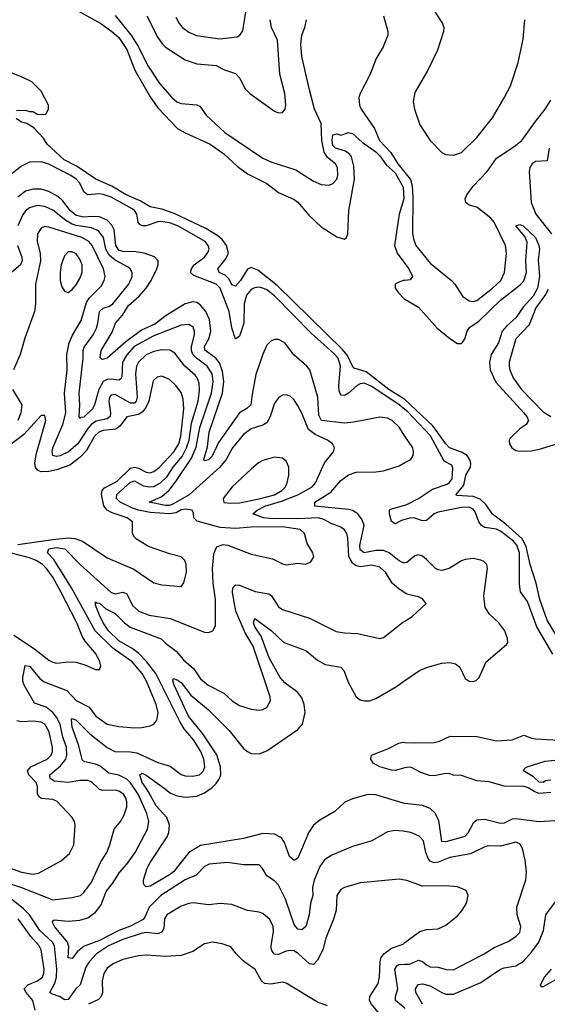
# Model space of a CAD drawing. Header units: inches. Extents: x 1694797 to 1849917, y 907313 to 1017959.
# Tile 339 of 656: x 1718020 to 1720731, y 988890 to 993950. Entities that reach past the tile are written whole.
import ezdxf

# ---------------------------------------------------------------- set-up
doc = ezdxf.new("R2010")
doc.units = ezdxf.units.IN
doc.header["$MEASUREMENT"] = 0
for name, color, linetype in [('B7918', 7, 'Continuous'), ('B7919', 7, 'Continuous'), ('B7928', 7, 'Continuous'), ('B7929', 7, 'Continuous')]:
    doc.layers.add(name, color=color, linetype=linetype)

msp = doc.modelspace()

# ---------------------------------------------------------------- linework, layer by layer
at = {"layer": 'B7918', "color": 5}
for points, elevation in [([(1717930, 989605.4), (1718030, 989569.2), (1718090, 989558.6), (1718116.4, 989563.6), (1718232.7, 989627.3), (1718275.8, 989664.2), (1718297.6, 989710), (1718305.7, 989810), (1718302, 989830), (1718289.8, 989849.8), (1718212.2, 989932.2), (1718190, 989942.7), (1718130, 989948.4), (1718117.8, 989957.8), (1718112.4, 989970), (1718112, 990000)], 780), ([(1717968.6, 989511.4), (1718030, 989491.1), (1718190, 989427.7), (1718290, 989438.1), (1718333.5, 989450), (1718350, 989463.9), (1718390, 989518.5), (1718438, 989622), (1718467.2, 989670), (1718483.5, 989710), (1718505.3, 989790), (1718538.8, 989830), (1718557.1, 989862.9), (1718570, 989904.9), (1718571.4, 989930), (1718566, 989950), (1718552.9, 989970), (1718530, 989985), (1718510, 989990.9), (1718450, 989989.3), (1718430, 989993.1), (1718423, 990000)], 760), ([(1720000, 989778.3), (1719990, 989780.4), (1719950, 989783.5), (1719910, 989776), (1719830.2, 989729.8), (1719730, 989701.5), (1719623.6, 989656.4), (1719586.8, 989633.2), (1719561.9, 989598.1), (1719532.7, 989527.3), (1719525, 989490), (1719526.2, 989450), (1719514.8, 989410), (1719508.2, 989350), (1719490.6, 989289.4), (1719470, 989273.1), (1719450, 989276.4), (1719430, 989300.5), (1719385.6, 989430), (1719350, 989502.3), (1719330, 989525.3), (1719290.6, 989550.6), (1719267.7, 989587.7), (1719250, 989606), (1719170, 989606), (1719090, 989619), (1718993.4, 989610), (1718970, 989598), (1718926.9, 989553.1), (1718870, 989530.4), (1718745.2, 989450), (1718685.1, 989390), (1718662.7, 989337.3), (1718653.9, 989326.1), (1718590, 989290.9), (1718530, 989269), (1718430, 989218.5), (1718351.1, 989188.9), (1718317.8, 989162.2), (1718290, 989125.6), (1718270, 989129.5), (1718273.2, 989186.8), (1718266.6, 989210), (1718199.8, 989290), (1718188.1, 989310), (1718190, 989318.8), (1718196.6, 989323.4), (1718270, 989317), (1718330, 989322.8), (1718370, 989333.9), (1718410, 989363), (1718438.3, 989401.7), (1718464.5, 989470), (1718497.3, 989510), (1718532.3, 989567.7), (1718571.5, 989610), (1718613.6, 989670), (1718677.2, 989790), (1718683.8, 989830), (1718673.4, 989870), (1718629.1, 989970), (1718608.7, 990000)], 740), ([(1720000, 989922.8), (1719990, 989924), (1719850, 989966.3), (1719810, 989968), (1719730, 989945.2), (1719690.8, 989929.2), (1719638.9, 989881.1), (1719563.2, 989836.8), (1719530, 989811), (1719505.7, 989774.3), (1719450, 989640.7), (1719430.2, 989629.8), (1719406.3, 989650), (1719381.4, 989721.4), (1719365.2, 989745.2), (1719330, 989763.9), (1719270, 989767), (1719170, 989741.5), (1718950, 989705.4), (1718890, 989669.3), (1718810.1, 989570), (1718790, 989554.9), (1718690, 989497.2), (1718670, 989494), (1718660.7, 989500.7), (1718655.6, 989510), (1718657.2, 989530), (1718675.4, 989590), (1718690, 989618.6), (1718778.4, 989750), (1718787.1, 989772.9), (1718789.4, 989810), (1718776.7, 989850), (1718721.9, 989910), (1718682, 989982), (1718669.8, 990000)], 720), ([(1718762.7, 990000), (1718795.9, 989975.9), (1718830, 989961.6), (1718870, 989955.2), (1718930, 989960.1), (1718970, 989976.3), (1719004.1, 990000)], 720), ([(1720000, 989527.4), (1719970, 989532.8), (1719770, 989514.2), (1719690, 989490.8), (1719670, 989479.2), (1719650.2, 989450), (1719645.7, 989374.3), (1719633.2, 989326.8), (1719593.1, 989230), (1719578.4, 989170), (1719550, 989116.8), (1719530, 989094.5), (1719510, 989098.8), (1719453, 989150), (1719430, 989164.3), (1719410, 989167), (1719390, 989163.2), (1719350, 989145.2), (1719327.6, 989147.6), (1719314.5, 989170), (1719311.6, 989190), (1719324, 989264), (1719322.6, 989290), (1719305.1, 989325.1), (1719270, 989356.1), (1719250, 989363.5), (1719190, 989372.5), (1719110, 989403.5), (1719050, 989408.6), (1718990, 989400.4), (1718911.6, 989411.6), (1718890, 989408.8), (1718850, 989394), (1718776.1, 989350), (1718765.1, 989330), (1718760.9, 989279.1), (1718750, 989261.5), (1718730, 989252.5), (1718670, 989258.8), (1718650, 989256), (1718550, 989222.8), (1718476.2, 989190), (1718414.6, 989150), (1718378.2, 989110), (1718359.8, 989080.2), (1718331.5, 988990), (1718308.3, 988970), (1718270, 988914.4), (1718250, 988912.2), (1718228.4, 988928.4), (1718183, 988943), (1718174.5, 988950), (1718200.7, 988999.3), (1718210.2, 989030), (1718211.2, 989071.2), (1718198.6, 989190), (1718188.3, 989210), (1718123.4, 989270), (1718070.5, 989350.5), (1718040.6, 989380.6), (1717977.9, 989430)], 760), ([(1718100.2, 988860.2), (1718088, 988910), (1718052.7, 988950), (1718043.6, 988970), (1718062.5, 988990), (1718112.2, 989010), (1718137.1, 989030), (1718144.5, 989050), (1718145.5, 989070), (1718130.7, 989170), (1718120.1, 989190), (1718078.2, 989238.2), (1718013, 989330)], 780), ([(1719601.7, 988881.7), (1719550, 988900.5), (1719390, 988999.2), (1719370, 989004.2), (1719310, 988992.7), (1719277.5, 988997.5), (1719262.9, 989010), (1719230, 989069.7), (1719170, 989111.1), (1719132.1, 989150), (1719105.5, 989185.5), (1719060.9, 989200.9), (1719011.3, 989208.7), (1718970, 989200.4), (1718910, 989161.3), (1718850, 989140.5), (1718770, 989135.3), (1718670, 989141.8), (1718630, 989139.9), (1718550, 989120.6), (1718501.2, 989098.8), (1718470, 989076.2), (1718452.2, 989047.8), (1718443.5, 989010), (1718446.5, 988950), (1718438.8, 988930), (1718424.6, 988915.4), (1718374, 988890)], 780), ([(1720000, 988563.4), (1719996.1, 988570), (1719930, 988651.2), (1719903.8, 988670), (1719836.9, 988696.9), (1719819.4, 988710), (1719819, 988730), (1719872.5, 988790), (1719879.8, 988810), (1719878.2, 988830), (1719828.5, 988890), (1719818.4, 988910), (1719818.6, 988930), (1719862.3, 988997.7), (1719868.6, 989031.4), (1719872, 989110), (1719877.6, 989130), (1719891, 989150), (1719930, 989178.6), (1719990, 989199.7), (1720000, 989207.2)], 760), ([(1720000, 988867.8), (1719998.9, 988870), (1719951.2, 988910), (1719951.4, 988930), (1719963.9, 988970), (1719948.4, 989070), (1719960.3, 989090), (1719970, 989095), (1720000, 989096.1)], 740)]:
    msp.add_lwpolyline(points, dxfattribs=dict(at, elevation=elevation))
at = {"layer": 'B7919', "color": 5}
for points, elevation in [([(1718310, 994001.4), (1718436.5, 993930), (1718494.2, 993890), (1718530, 993857.8), (1718570, 993796.9), (1718612.3, 993690), (1718690, 993553.1), (1718730, 993497.1), (1718831.1, 993391.1), (1718870, 993368.9), (1718998.7, 993310), (1719070, 993260.2), (1719137.1, 993197.1), (1719190, 993157.3), (1719290, 993107.4), (1719350, 993062.4), (1719430, 993026.7), (1719450, 993012), (1719505.6, 992945.6), (1719570, 992885.2), (1719650, 992833.7), (1719690, 992821.6), (1719699.5, 992830), (1719706.3, 992850), (1719710.8, 992970), (1719739.9, 993130), (1719736.8, 993196.8), (1719724.7, 993244.7), (1719716.6, 993256.6), (1719694.2, 993274.2), (1719642.3, 993290), (1719630, 993303.1), (1719626.1, 993330), (1719630, 993358.8), (1719650, 993362.8), (1719670, 993356), (1719710, 993370.8), (1719730, 993364.4), (1719779.8, 993319.8), (1719850, 993270.1), (1719870.5, 993250), (1719903.5, 993203.5), (1719950, 993162.3), (1719990.3, 993090), (1719994.4, 993030), (1719970.7, 992950), (1719946.5, 992790), (1719960.5, 992750), (1720000, 992696.7)], 660), ([(1718822.6, 993962.6), (1718839.2, 993930), (1718857.3, 993910), (1718890, 993886.2), (1718929, 993869), (1719048.2, 993851.8), (1719137.4, 993862.6), (1719152, 993870), (1719166.8, 993893.2), (1719185.9, 994010)], 740), ([(1718510.8, 993970.8), (1718592, 993872), (1718630.8, 993810), (1718677.1, 993717.1), (1718740.9, 993620.9), (1718801.9, 993550), (1718828.3, 993528.3), (1718850, 993518.8), (1718930, 993511.9), (1718945.5, 993505.5), (1718978.9, 993458.9), (1719073.8, 993370), (1719270, 993239), (1719310, 993219.8), (1719438.4, 993178.4), (1719530, 993121), (1719570, 993102.8), (1719610, 993099.8), (1719630, 993108), (1719649.5, 993130.5), (1719655.2, 993150), (1719653.6, 993190), (1719643.7, 993210), (1719601.2, 993241.2), (1719584.2, 993270), (1719573.2, 993330), (1719570, 993416), (1719535.8, 993490), (1719509.6, 993590), (1719470, 993760.9), (1719464.7, 993824.7), (1719469.3, 993870.7), (1719484.9, 993910), (1719494.4, 993950)], 680), ([(1718672.9, 993970), (1718730, 993859.3), (1718750, 993828.7), (1718770, 993808.2), (1718870, 993743.9), (1718930, 993723.5), (1719030, 993714.3), (1719073, 993693), (1719130, 993673), (1719151.3, 993650), (1719176.9, 993596.9), (1719202.3, 993570), (1719330, 993479.6), (1719350, 993471.7), (1719370, 993472.2), (1719385.1, 993490), (1719388.6, 993510), (1719383.2, 993570), (1719357.6, 993670), (1719344.5, 993844.5), (1719313.8, 993910), (1719308, 993950)], 720), ([(1719889.6, 993970.4), (1719911.2, 993890), (1719912.5, 993870), (1719887.4, 993810), (1719851.4, 993750), (1719821.8, 993670), (1719768.9, 993571.1), (1719763.4, 993550), (1719765.7, 993510), (1719775, 993490), (1719843.4, 993390), (1719869.7, 993330), (1719928, 993268), (1719963.3, 993210), (1720000, 993163.9)], 680), ([(1718003.6, 993483.6), (1718050, 993484.7), (1718070, 993478), (1718090, 993478), (1718110, 993464.7), (1718150, 993462), (1718155.3, 993464.7), (1718168, 993490), (1718168.7, 993510), (1718130, 993582.7), (1718082.7, 993630), (1718030, 993656.9), (1717977, 993677)], 660), ([(1720000, 991997.6), (1719998.7, 991998.7), (1719916.4, 992050), (1719799.9, 992139.9), (1719739.7, 992159.7), (1719730, 992168.7), (1719704.5, 992224.5), (1719676.5, 992256.5), (1719343.6, 992583.6), (1719243.1, 992663.1), (1719210, 992676.7), (1719191.3, 992668.7), (1719154.8, 992610), (1719130, 992581.1), (1719110, 992588), (1719097.3, 992617.3), (1719076.4, 992636.4), (1719045.3, 992650), (1719038.4, 992670), (1719079.7, 992720.3), (1719092.9, 992750), (1719083.6, 992790), (1719060.3, 992820.3), (1719039.2, 992839.2), (1718977.3, 992877.3), (1718814.3, 992954.3), (1718750, 992976.8), (1718690, 992987.9), (1718638.8, 993018.8), (1718568.1, 993050), (1718494.2, 993094.2), (1718411.1, 993130), (1718316.1, 993196.1), (1718249, 993230), (1718161.2, 993310), (1718142, 993342), (1718093.6, 993393.6), (1718056.5, 993416.5), (1718030, 993424), (1718002, 993442)], 660), ([(1720000, 991947.2), (1719970.9, 991970.9), (1719830, 992064.9), (1719790, 992082.2), (1719770, 992079.5), (1719753.5, 992070), (1719710, 992031.2), (1719690, 992019.4), (1719670, 992019.8), (1719662.1, 992042.1), (1719659.8, 992070), (1719668.4, 992170), (1719656.2, 992210), (1719634.9, 992234.9), (1719518.3, 992338.3), (1719330, 992530.8), (1719290, 992561.3), (1719270, 992570.2), (1719250, 992574.6), (1719227.3, 992572.7), (1719210, 992564.1), (1719185.3, 992534.7), (1719174, 992490), (1719171.3, 992390), (1719150, 992323), (1719130, 992307.6), (1719110, 992366), (1719096.5, 992450), (1719050.3, 992570.3), (1719030.3, 992590.3), (1718915.9, 992635.9), (1718897.8, 992650), (1718902.3, 992670), (1718917.2, 992690), (1718969.2, 992730), (1718987.2, 992752.8), (1718993.3, 992770), (1718989.4, 992790), (1718973.1, 992810), (1718833.3, 992890), (1718790, 992906.7), (1718746.3, 992913.7), (1718730, 992912), (1718670, 992890.3), (1718650, 992890.9), (1718637, 992897), (1718629, 992909), (1718623, 992950), (1718609.4, 992969.4), (1718597.7, 992977.7), (1718490, 993037.2), (1718450, 993052.3), (1718430, 993055.2), (1718369.2, 993049.2), (1718350, 993066.2), (1718328.6, 993110), (1718310.6, 993130.6), (1718282.9, 993150), (1718170, 993207.5), (1718130, 993219.8), (1718070, 993217.1), (1718030, 993198.1), (1717980.9, 993159.1)], 680), ([(1720000, 991810.2), (1719970, 991855.8), (1719933.6, 991890), (1719910, 991902), (1719870, 991908.2), (1719737.9, 991882.1), (1719690, 991877.2), (1719570.6, 991890.6), (1719556.8, 991916.8), (1719551.4, 992010), (1719510.4, 992150.4), (1719495.5, 992170), (1719428.3, 992228.3), (1719382, 992290), (1719350, 992307), (1719330, 992307), (1719310, 992298.2), (1719290, 992277.2), (1719270, 992231.3), (1719234.2, 992125.8), (1719214.2, 992025.8), (1719207.8, 991970), (1719188.1, 991951.9), (1719150, 991929.9), (1719042.6, 991777.4), (1719010, 991706.8), (1718990, 991687.3), (1718970, 991683.5), (1718966.9, 991690), (1718984.8, 991755.2), (1718993.7, 991830), (1719062.4, 992030), (1719069, 992090), (1719062.8, 992142.8), (1719046.4, 992186.4), (1719027.4, 992210), (1718972.2, 992252.2), (1718969.3, 992270), (1718992, 992310), (1719003, 992350), (1718995.4, 992410), (1718976.7, 992450), (1718950, 992483.2), (1718930, 992496.7), (1718910, 992500.8), (1718870, 992489.2), (1718772.9, 992430), (1718714.2, 992385.8), (1718645.6, 992354.4), (1718565, 992295), (1718470, 992209.8), (1718444.2, 992204.2), (1718434.5, 992214.5), (1718438.1, 992250), (1718495.7, 992344.3), (1718511.9, 992390), (1718548.3, 992431.7), (1718579.3, 992480.7), (1718634.4, 992530), (1718670, 992570.7), (1718695.4, 992610), (1718724.9, 992670), (1718731.8, 992690), (1718731.5, 992710), (1718712.1, 992732.1), (1718659.7, 992750), (1718616.9, 992756.9), (1718550, 992758.9), (1718530, 992765.9), (1718514.2, 992790), (1718506.1, 992870), (1718494.4, 992894.4), (1718470, 992919.3), (1718430, 992936.8), (1718390, 992939), (1718350, 992934.8), (1718310, 992943.9), (1718279.9, 992970), (1718240.4, 993020.4), (1718219.7, 993039.7), (1718170, 993067.4), (1718130, 993079.1), (1718090, 993079.9), (1718050, 993069.5), (1718010, 993038.7)], 720), ([(1720000, 991004.5), (1719970, 991023.1), (1719934.6, 991054.6), (1719899.8, 991110), (1719870, 991136.8), (1719830, 991146.4), (1719770, 991138.9), (1719750, 991143.2), (1719730, 991156.6), (1719711.6, 991191.6), (1719706.6, 991286.6), (1719700.8, 991310), (1719688.5, 991328.5), (1719670, 991342.3), (1719620.3, 991360.3), (1719582.2, 991382.2), (1719555.6, 991390), (1719450, 991385.2), (1719306.2, 991386.2), (1719273, 991390), (1719218.9, 991410), (1719240.4, 991430), (1719280.7, 991450), (1719364.9, 991475.1), (1719450, 991507.8), (1719523.2, 991550), (1719539.5, 991570), (1719586.8, 991673.2), (1719633, 991730), (1719638.7, 991750), (1719627.6, 991770), (1719602, 991790), (1719537.7, 991817.7), (1719504.1, 991844.1), (1719470, 991928.2), (1719450, 991965.1), (1719430, 991996.9), (1719410, 992014.7), (1719390, 992021.3), (1719370, 992019.6), (1719350, 992007), (1719330, 991979.3), (1719308, 991910), (1719290, 991878.2), (1719270, 991866), (1719210, 991847.3), (1719170, 991817.7), (1719113.2, 991750), (1719080.7, 991690), (1719049.3, 991650.7), (1718891.1, 991508.9), (1718810, 991461.2), (1718790, 991453.7), (1718770, 991453), (1718686, 991470), (1718750, 991500.5), (1718787.7, 991532.3), (1718823.4, 991576.6), (1718903.1, 991696.9), (1718927.1, 991752.9), (1718946.5, 991853.5), (1719006.6, 992030), (1719015.2, 992090), (1719009.6, 992130), (1718984.3, 992170), (1718927.9, 992210), (1718909.2, 992230), (1718902.7, 992250), (1718902.5, 992270), (1718918.2, 992330), (1718918.8, 992350), (1718911.6, 992370), (1718890, 992382.9), (1718850, 992380.8), (1718710, 992326.1), (1718608.9, 992270), (1718570, 992227), (1718548.4, 992190), (1718544.7, 992115.3), (1718538, 992102), (1718530, 992097.5), (1718490, 992103.4), (1718470, 992101.7), (1718449.8, 992090.2), (1718426.2, 992050), (1718405, 991970), (1718395.1, 991950), (1718350, 991907.6), (1718334.9, 991905.1), (1718330, 991899.7), (1718326.4, 991910), (1718329.2, 991970), (1718325.6, 992030), (1718346.9, 992210), (1718346.5, 992250), (1718352.3, 992267.7), (1718397, 992330), (1718415.2, 992364.8), (1718422.6, 992390), (1718430, 992450.2), (1718450, 992467), (1718482.3, 992477.7), (1718498, 992490), (1718580.2, 992590), (1718598.1, 992630), (1718597.5, 992650), (1718587.1, 992670), (1718577.6, 992677.6), (1718510, 992713.9), (1718479.2, 992739.2), (1718463.7, 992770), (1718450.4, 992830.4), (1718425.2, 992865.2), (1718390, 992880.9), (1718310, 992892.9), (1718290, 992899.8), (1718257.9, 992917.9), (1718190, 992970.3), (1718150, 992989.9), (1718110, 992995.6), (1718070, 992983.8), (1718050, 992968.3), (1718033.8, 992946.2), (1718010.5, 992890)], 740), ([(1718423, 990000), (1718390, 990032.5), (1718370, 990040.4), (1718330, 990041), (1718270, 990029.9), (1718197, 990037), (1718177.3, 990050), (1718174.5, 990070), (1718230, 990116), (1718256.7, 990150), (1718263.3, 990170), (1718260.1, 990210), (1718239.5, 990270), (1718227.8, 990330), (1718210, 990366.4), (1718190, 990390.3), (1718156.3, 990416.3), (1718097, 990437), (1718043.1, 990530), (1718036.6, 990550), (1718036.9, 990570), (1718048, 990632), (1718070, 990628.2), (1718124.1, 990564.1), (1718146.7, 990546.7), (1718262.6, 990502.6), (1718310, 990451.7), (1718377.4, 990417.4), (1718412.3, 990370), (1718470, 990330.2), (1718530, 990316.9), (1718610, 990311.2), (1718647.7, 990312.3), (1718690, 990320.3), (1718710, 990330.4), (1718725.1, 990350), (1718731.4, 990388.6), (1718722.1, 990430), (1718671.9, 990550), (1718648.9, 990590), (1718598.8, 990650), (1718499.4, 990719.4), (1718407.6, 990810), (1718286.7, 991030), (1718195.6, 991175.6), (1718162.6, 991210), (1718169.8, 991230), (1718210, 991236.8), (1718252.5, 991230), (1718330.6, 991150), (1718490, 991006.4), (1718510, 991000.1), (1718550, 991008.3), (1718570, 991000.2), (1718600.2, 990940.2), (1718632.8, 990910), (1718685.5, 990890), (1718793, 990873), (1718970, 990802.6), (1718990, 990800.4), (1719013.2, 990810), (1719025.8, 990834.2), (1719025.9, 990970), (1719014.9, 991054.9), (1719011.8, 991130), (1719017.1, 991202.9), (1719027.6, 991232.4), (1719037.5, 991242.5), (1719066.3, 991253.7), (1719090, 991250.2), (1719210, 991203.9), (1719319.7, 991179.7), (1719370, 991153.7), (1719390, 991148.9), (1719450, 991156.5), (1719490, 991152.4), (1719516.4, 991163.6), (1719531.2, 991190), (1719526.3, 991210), (1719497.8, 991257.8), (1719483.7, 991310), (1719461.3, 991330), (1719370, 991343.5), (1719210, 991341.6), (1719130, 991335.9), (1719050, 991340.8), (1718933, 991373), (1718914.3, 991390), (1718913.3, 991413.3), (1718907, 991430), (1718870, 991434.5), (1718850, 991430.9), (1718823.8, 991416.2), (1718790, 991410.4), (1718690, 991417.2), (1718630, 991428.9), (1718599.7, 991439.7), (1718536.3, 991470), (1718516.9, 991490), (1718520.2, 991510), (1718590, 991573.6), (1718610, 991579.6), (1718654.3, 991554.3), (1718688.5, 991548.5), (1718710, 991551.8), (1718744.6, 991570), (1718777.7, 991602.3), (1718809.4, 991650.6), (1718855.1, 991704.9), (1718878, 991750), (1718890.8, 991790), (1718903.3, 991876.7), (1718936.8, 991990), (1718944.1, 992044.1), (1718942.2, 992082.2), (1718932.6, 992110), (1718922.7, 992122.7), (1718869.1, 992169.1), (1718816.8, 992236.8), (1718791.3, 992251.3), (1718750, 992253.5), (1718710, 992244.5), (1718670, 992227), (1718630.6, 992190), (1718620.3, 992170), (1718614.8, 992130), (1718624, 992010), (1718618.9, 991990), (1718610, 991979.2), (1718590, 991978.8), (1718510, 992023.6), (1718490, 992021), (1718482.4, 992010), (1718477.9, 991990), (1718486.7, 991930), (1718484.7, 991910), (1718470, 991898.7), (1718413, 991887), (1718390, 991871.5), (1718370.6, 991849.4), (1718318.5, 991770), (1718271.2, 991730), (1718228.5, 991708.5), (1718210, 991704.8), (1718191.1, 991711.1), (1718187, 991730), (1718190.4, 991750), (1718242.4, 991870), (1718257.7, 991930), (1718251, 992030), (1718264.8, 992150), (1718262.9, 992230), (1718274.2, 992290), (1718291.5, 992328.5), (1718335.7, 992404.3), (1718362.9, 992497.1), (1718378.8, 992521.2), (1718439.2, 992580.8), (1718454.9, 992610), (1718459, 992630), (1718450.9, 992670), (1718392.7, 992790), (1718376, 992810), (1718339.3, 992830), (1718170, 992884.3), (1718150, 992886.6), (1718130, 992879.3), (1718111, 992850), (1718110.2, 992810), (1718124.8, 992750), (1718127.3, 992710), (1718101.2, 992590), (1718101.4, 992490), (1718096.6, 992450), (1718046.9, 992313.1), (1718022.9, 992230), (1717988.2, 992150)], 760), ([(1718009.3, 992790), (1718031, 992730), (1718033.1, 992710), (1718023.8, 992690), (1717978.2, 992650)], 740), ([(1720000, 992609.9), (1719990, 992608.9), (1719961.5, 992598.5), (1719950.3, 992590), (1719950.2, 992570), (1719966.3, 992546.3), (1719996.2, 992516.2), (1720000, 992514)], 660), ([(1718010, 991253.5), (1718190, 991278.9), (1718270, 991286.5), (1718304, 991284), (1718342.3, 991270), (1718470, 991184.9), (1718606.1, 991126.1), (1718710, 991056.5), (1718750, 991045.2), (1718850, 991037.3), (1718863.9, 991056.1), (1718878, 991110), (1718875.6, 991150), (1718868, 991170), (1718849.8, 991189.8), (1718790, 991204.5), (1718682, 991242), (1718620.4, 991280.4), (1718609.7, 991290), (1718599.2, 991310), (1718599.7, 991370), (1718572.3, 991390), (1718495.9, 991415.9), (1718469.9, 991429.9), (1718451.8, 991451.8), (1718440.1, 991510), (1718444.7, 991530), (1718455.5, 991544.5), (1718521.6, 991578.4), (1718590, 991645.7), (1718610, 991650.3), (1718630, 991646.1), (1718670, 991624.9), (1718690, 991621.9), (1718710, 991627.6), (1718739.4, 991650), (1718811.6, 991728.4), (1718837.9, 991770), (1718848.9, 991810), (1718863.4, 991950), (1718859.4, 991999.4), (1718850, 992033.7), (1718822, 992070), (1718790, 992101.5), (1718750, 992117.8), (1718726.5, 992113.5), (1718706.6, 992093.4), (1718684.4, 991990), (1718666.8, 991953.2), (1718650, 991933.8), (1718630, 991921), (1718570, 991908.3), (1718536.9, 991863.1), (1718514.8, 991845.2), (1718450, 991838.5), (1718426.9, 991830), (1718405.2, 991810), (1718363.4, 991736.6), (1718330, 991699.7), (1718278.5, 991661.5), (1718210, 991636.3), (1718170, 991627.5), (1718130, 991626.1), (1718112.9, 991632.9), (1718100.8, 991650), (1718098.4, 991670), (1718104.7, 991715.3), (1718154.8, 991890), (1718150, 991915.1), (1718136.2, 991916.2), (1718130, 991916.2), (1718041.8, 991818.2), (1717970, 991763.6)], 780), ([(1717982.8, 992050), (1718030.8, 991970), (1718026.9, 991930), (1718010.4, 991890)], 760), ([(1720000, 991159.5), (1719990, 991158.8), (1719970, 991168.5), (1719918.3, 991210), (1719890, 991222.4), (1719850, 991222.2), (1719789.9, 991209.9), (1719770, 991225), (1719767.6, 991247.6), (1719790.6, 991350.6), (1719780.5, 991380.5), (1719758.1, 991410), (1719730, 991428.5), (1719710, 991432.7), (1719537.2, 991450), (1719536, 991470), (1719618.3, 991521.7), (1719670, 991582.3), (1719710, 991611.2), (1719750, 991624.8), (1719850, 991626.1), (1719890, 991632), (1719970, 991657.9), (1720000, 991674)], 720), ([(1720000, 991381.5), (1719982.9, 991377.1), (1719950, 991359.1), (1719931.6, 991371.6), (1719920.9, 991410), (1719920.3, 991430), (1719925.8, 991434.2), (1720000, 991454.9)], 680), ([(1717990, 990786.3), (1718097, 990717), (1718170, 990658.6), (1718190, 990647.8), (1718210, 990643.5), (1718270, 990649.3), (1718310, 990648), (1718354.8, 990634.8), (1718410, 990610.7), (1718430, 990611.3), (1718437, 990630), (1718432.8, 990650), (1718412.7, 990690), (1718356.4, 990756.4), (1718341.1, 990781.1), (1718313, 990850), (1718231.4, 991010), (1718190, 991084.7), (1718158.4, 991130), (1718137.7, 991150), (1718104.3, 991170), (1718070, 991184.2), (1717971.1, 991210)], 780), ([(1718608.7, 990000), (1718590, 990027.6), (1718570, 990047.2), (1718530, 990068.3), (1718477.9, 990077.9), (1718433.3, 990113.3), (1718410, 990124.3), (1718355.8, 990135.8), (1718343.7, 990143.7), (1718323, 990223), (1718290, 990314.5), (1718285.8, 990354.2), (1718290, 990358.5), (1718310, 990350.8), (1718379.8, 990279.8), (1718470.1, 990210), (1718509, 990190), (1718590, 990187.9), (1718622.7, 990182.7), (1718730, 990132.1), (1718793.9, 990113.9), (1718850, 990070.2), (1718870, 990063.8), (1718910, 990062.2), (1718943.6, 990070), (1718964.5, 990090), (1718971.2, 990110), (1718967.2, 990150), (1718950.4, 990190), (1718913.1, 990250), (1718865.7, 990305.7), (1718842.8, 990342.8), (1718720.2, 990590), (1718672.4, 990652.4), (1718632.3, 990692.3), (1718598.4, 990718.4), (1718530, 990758.4), (1718477.1, 990810), (1718449.6, 990850), (1718429.9, 990890), (1718410, 990941.2), (1718410, 990958.8), (1718412.9, 990952.9), (1718430, 990951.8), (1718462.4, 990922.4), (1718510, 990897.9), (1718558.5, 990850), (1718588.6, 990828.6), (1718747.4, 990767.4), (1718770, 990745.1), (1718824.8, 990704.8), (1718861.1, 990661.1), (1718914.5, 990614.5), (1718950, 990561.8), (1718989.1, 990530), (1719068.7, 990488.7), (1719111.8, 990450), (1719150, 990426), (1719210, 990406.3), (1719250, 990402), (1719270, 990404.9), (1719290, 990415.5), (1719308.2, 990450), (1719307.4, 990470), (1719219.3, 990730), (1719179.6, 990799.6), (1719130.8, 990910), (1719113.8, 991006.2), (1719116, 991030), (1719130, 991046), (1719150, 991044.2), (1719230, 991012), (1719300.1, 991000.1), (1719313.4, 990990), (1719350, 990932), (1719370, 990918.9), (1719510, 990874.4), (1719646.7, 990806.7), (1719690, 990799.1), (1719755.6, 990795.6), (1719870, 990770.4), (1719890, 990774.9), (1719987.9, 990852.1), (1720000, 990859.7)], 740), ([(1719004.1, 990000), (1719010, 990004.1), (1719030, 990023.9), (1719047.6, 990050), (1719054.5, 990070), (1719052.4, 990110), (1719032.9, 990172.9), (1718960.5, 990280.5), (1718888.1, 990370), (1718813.7, 990530), (1718807.2, 990552.8), (1718810, 990564), (1718830, 990558), (1718850, 990543.2), (1718899.2, 990479.2), (1718990, 990403.8), (1719097.2, 990297.2), (1719170, 990204.6), (1719190, 990188.4), (1719210, 990179.5), (1719250, 990177.5), (1719290, 990192.9), (1719450, 990303.1), (1719473.5, 990330), (1719487.3, 990390), (1719482.2, 990430), (1719470, 990464.2), (1719450, 990493.2), (1719382.7, 990542.7), (1719359.1, 990570), (1719301.6, 990670), (1719261.2, 990781.2), (1719229.2, 990830), (1719222.2, 990850), (1719227.7, 990872.3), (1719311.6, 990811.6), (1719376.9, 990750), (1719490, 990708.6), (1719550, 990658.2), (1719590, 990635.5), (1719670, 990622.2), (1719685.7, 990605.7), (1719710, 990542.4), (1719748.9, 990470), (1719770, 990455.3), (1719790, 990449.3), (1719817.2, 990450), (1719850, 990462.2), (1719956.8, 990523.2), (1720000, 990553.4)], 720), ([(1718112, 990000), (1718111.8, 990010), (1718105.6, 990030), (1718066.5, 990070), (1718060.8, 990090), (1718076.7, 990110), (1718161.4, 990150), (1718182.3, 990170), (1718189.4, 990190), (1718189, 990210), (1718172.3, 990290), (1718150, 990329.8), (1718130, 990340.2), (1718090, 990345.3), (1718030, 990341.9), (1718006.3, 990346.3)], 780), ([(1720000, 990105), (1719950, 990091.6), (1719930, 990093.9), (1719871.3, 990110), (1719836.4, 990130), (1719825.4, 990150), (1719828.7, 990170), (1719916.1, 990203.9), (1719968.5, 990231.5), (1719990, 990236.9), (1720000, 990236.3)], 680), ([(1718669.8, 990000), (1718650, 990029.2), (1718638, 990070), (1718650, 990077.6), (1718670, 990067.5), (1718762.7, 990000)], 720)]:
    msp.add_lwpolyline(points, dxfattribs=dict(at, elevation=elevation))
for points, elevation in [([(1718290, 992757.7), (1718270, 992757.2), (1718250, 992736.3), (1718233.4, 992690), (1718228.1, 992650), (1718228.9, 992608.9), (1718237.5, 992577.5), (1718250, 992554.4), (1718270, 992548.7), (1718290, 992564), (1718310, 992588), (1718330, 992619.5), (1718341.7, 992650), (1718340.5, 992690), (1718330, 992719.7), (1718310, 992746.4)], 780), ([(1719330, 991701.5), (1719270, 991684.4), (1719247.8, 991672.2), (1719210, 991640.4), (1719112.8, 991550), (1719065.3, 991490), (1719069.2, 991469.2), (1719104.9, 991464.9), (1719150, 991467.8), (1719250, 991486.9), (1719330, 991508), (1719367.4, 991530), (1719385.5, 991550), (1719394.7, 991570), (1719403.2, 991610), (1719403.9, 991650), (1719390, 991681.6), (1719370, 991697.2)], 760)]:
    msp.add_lwpolyline(points, close=True, dxfattribs=dict(at, elevation=elevation))
at = {"layer": 'B7928', "color": 5}
for points, elevation in [([(1720750, 989978.8), (1720690, 989973.9), (1720663.5, 989983.5), (1720636, 990000)], 680), ([(1720770, 989832.1), (1720690, 989826.9), (1720570, 989843.4), (1720550, 989840.8), (1720510, 989820.8), (1720490, 989819.9), (1720410, 989839.9), (1720370, 989837), (1720350, 989820.3), (1720323.6, 989770), (1720307.3, 989752.7), (1720210, 989724.5), (1720190, 989727.1), (1720174.6, 989834.6), (1720153.8, 989873.8), (1720130, 989896.8), (1720090, 989911.7), (1720000, 989922.8)], 720), ([(1720000, 989096.1), (1720023, 989097), (1720070, 989116.6), (1720090, 989110.1), (1720110, 989092.4), (1720130, 989082.2), (1720170, 989080.1), (1720211.9, 989068.1), (1720250, 989067.9), (1720407.3, 989150), (1720458.6, 989181.4), (1720530, 989212.8), (1720570, 989238), (1720590, 989259.5), (1720595.7, 989290), (1720577.1, 989350), (1720575.3, 989390), (1720621.4, 989530), (1720625.1, 989570), (1720618.3, 989630), (1720603.5, 989690), (1720590, 989714.8), (1720570, 989723.1), (1720490, 989703.2), (1720430, 989704.6), (1720410, 989699.8), (1720336.7, 989663.3), (1720230, 989644.1), (1720170, 989619.9), (1720150, 989617.4), (1720130, 989625.4), (1720118.8, 989638.8), (1720106.8, 989670), (1720096, 989730), (1720073.3, 989753.3), (1720030, 989772.1), (1720000, 989778.3)], 740), ([(1720000, 989207.2), (1720076, 989264), (1720110, 989274), (1720170, 989278.5), (1720210, 989297.4), (1720270, 989345.3), (1720293, 989370), (1720315.6, 989410), (1720325.1, 989450), (1720314.5, 989474.5), (1720270, 989494.3), (1720210, 989499.2), (1720090, 989496.8), (1720010, 989525.6), (1720000, 989527.4)], 760), ([(1720090.7, 988890), (1720055.7, 988950), (1720054.5, 988970), (1720068, 988992), (1720090, 988994.6), (1720130, 988985.1), (1720189.3, 988950), (1720210, 988942.7), (1720250, 988942.9), (1720390, 989002.6), (1720490, 989070.6), (1720510, 989078.2), (1720570, 989087.8), (1720607.7, 989110), (1720650, 989158.1), (1720687.1, 989210), (1720711.6, 989270), (1720724.3, 989350), (1720784.1, 989430)], 720), ([(1720805.9, 989034.1), (1720710, 988979.3), (1720700, 988980), (1720696.4, 988990), (1720716.2, 989030), (1720752.1, 989070)], 680)]:
    msp.add_lwpolyline(points, dxfattribs=dict(at, elevation=elevation))
at = {"layer": 'B7929', "color": 5}
for points, elevation in [([(1720153.2, 993990), (1720193, 993930), (1720199.7, 993910), (1720198.2, 993890), (1720167.4, 993792.6), (1720117.8, 993690), (1720050, 993575.6), (1720042.5, 993530), (1720049.4, 993490), (1720076.8, 993410), (1720130, 993329), (1720190, 993266.9), (1720210, 993256.5), (1720250, 993254.6), (1720290, 993267.4), (1720370, 993344.7), (1720450, 993446), (1720510, 993547.7), (1720541.5, 993610), (1720582.4, 993730), (1720606.5, 993850), (1720615.1, 993950)], 720), ([(1720000, 993163.9), (1720028.3, 993128.3), (1720036.4, 993096.4), (1720041.2, 993038.8), (1720039.2, 992850), (1720043.1, 992823.1), (1720055.9, 992790), (1720130, 992699), (1720238.6, 992610), (1720256.9, 992590), (1720295.5, 992530), (1720330, 992505.2), (1720350, 992501.7), (1720370, 992507.3), (1720450.5, 992570), (1720492.2, 992610), (1720512.2, 992650), (1720522.3, 992750), (1720516.1, 992790), (1720458.5, 992910), (1720440.7, 992930), (1720370, 992986.3), (1720330, 992997), (1720313.1, 993010), (1720309.7, 993030), (1720318.1, 993050), (1720350, 993093.9), (1720421.5, 993170), (1720470, 993238.1), (1720561.9, 993298.1), (1720600.5, 993330), (1720670, 993427.6), (1720721.1, 993490), (1720750, 993536.5)], 680), ([(1720740.9, 993290), (1720730, 993224.5), (1720670, 993222), (1720653.5, 993210), (1720641.9, 993190), (1720638.1, 993170), (1720648.3, 993010), (1720671.8, 992950), (1720752.8, 992850)], 680), ([(1720000, 992514), (1720070, 992472.2), (1720165.1, 992365.1), (1720230, 992310.9), (1720270, 992286.2), (1720290, 992286.4), (1720293.5, 992290), (1720306.8, 992310), (1720319.9, 992350), (1720331.9, 992368.1), (1720379.3, 992400.7), (1720490, 992508.7), (1720592.7, 992587.3), (1720611.5, 992608.5), (1720623.9, 992650), (1720620.2, 992710), (1720627.2, 992807.2), (1720615.4, 992835.4), (1720570, 992891), (1720590, 992898), (1720607.3, 992890), (1720670, 992830.2), (1720687.7, 992790), (1720690.9, 992770), (1720684.7, 992715.3), (1720690.8, 992630.8), (1720681.8, 992570), (1720659.1, 992530), (1720607.8, 992472.2), (1720570, 992417.4), (1720523, 992377), (1720499.6, 992350), (1720479.9, 992290), (1720442.7, 992230), (1720434.1, 992190), (1720438.3, 992150), (1720466.7, 992086.7), (1720610.7, 991930), (1720626.4, 991910), (1720634.3, 991890), (1720622.8, 991870), (1720590, 991847), (1720540.8, 991799.2), (1720536, 991790), (1720537.4, 991770), (1720549.5, 991750), (1720570, 991736.7), (1720590, 991732.3), (1720650, 991733.9), (1720696, 991744), (1720790, 991774.4)], 660), ([(1720000, 992696.7), (1720019.8, 992670), (1720038, 992630), (1720027.2, 992612.8), (1720000, 992609.9)], 660), ([(1720736.1, 992563.9), (1720722.2, 992537.8), (1720673.1, 992470), (1720637.5, 992382.5), (1720570, 992309.7), (1720535.3, 992190), (1720534.7, 992170), (1720538.3, 992150), (1720555.7, 992110), (1720598.9, 992050), (1720710, 991934.8), (1720750, 991910.1)], 680), ([(1720823.8, 990710), (1720730, 990864.5), (1720693.4, 990970), (1720674.7, 991054.7), (1720643.5, 991150), (1720623.1, 991243.1), (1720602.2, 991282.2), (1720518.3, 991358.3), (1720449, 991409), (1720416.5, 991456.5), (1720385.7, 991485.7), (1720350, 991499.7), (1720265, 991505), (1720262.7, 991510), (1720302.4, 991557.6), (1720313.2, 991610), (1720336.3, 991650), (1720339.2, 991670), (1720334.9, 991685.1), (1720319.3, 991710), (1720290, 991728.3), (1720229.4, 991750), (1720209.9, 991770), (1720143.5, 991863.5), (1720000, 991997.6)], 660), ([(1720000, 991454.9), (1720010, 991457.7), (1720070, 991489.6), (1720142.1, 991537.9), (1720216.5, 991563.5), (1720227.6, 991570), (1720242.4, 991590), (1720245.3, 991645.3), (1720240.1, 991660.1), (1720201.7, 991681.7), (1720131, 991811), (1720015, 991935), (1720000, 991947.2)], 680), ([(1720000, 991674), (1720029.9, 991690.1), (1720042.9, 991710), (1720044.3, 991730), (1720039.6, 991750), (1720000, 991810.2)], 720), ([(1720759.9, 990690), (1720678.1, 990830), (1720630, 990960.8), (1720594, 991010), (1720588.4, 991048.4), (1720588.3, 991210), (1720574.8, 991250), (1720558.2, 991270), (1720490, 991322), (1720470, 991332), (1720410, 991340.9), (1720393, 991350), (1720380.3, 991370), (1720361.2, 991421.2), (1720350, 991434.7), (1720330, 991444.3), (1720290, 991443.7), (1720170, 991419.7), (1720149.4, 991410.6), (1720110, 991375.6), (1720090, 991374.9), (1720050, 991387.8), (1720030, 991389.2), (1720000, 991381.5)], 680), ([(1720000, 990553.4), (1720074.6, 990605.4), (1720116.6, 990623.4), (1720190, 990643.8), (1720230, 990647.2), (1720260.2, 990640.2), (1720282.7, 990622.7), (1720310, 990563.8), (1720330, 990550.4), (1720350, 990548.7), (1720366.2, 990553.8), (1720381.6, 990570), (1720417.6, 990650), (1720521.7, 990738.3), (1720527.8, 990750), (1720526.9, 990770), (1720512.5, 990810), (1720482.5, 990850), (1720434.7, 990894.7), (1720412.7, 990930), (1720404.9, 990990), (1720423.7, 991130), (1720420.9, 991150), (1720405.6, 991165.6), (1720390, 991173.3), (1720350, 991181.3), (1720310, 991176.2), (1720290, 991168.9), (1720227.2, 991130), (1720190, 991119.6), (1720170, 991122.3), (1720156.8, 991130), (1720110, 991176.5), (1720090, 991192.3), (1720070, 991200.3), (1720050, 991195.1), (1720010, 991160.2), (1720000, 991159.5)], 720), ([(1720000, 990859.7), (1720037.2, 990882.8), (1720109, 990950), (1720090, 990974.5), (1720070, 990984.5), (1720010, 990998.3), (1720000, 991004.5)], 740), ([(1720000, 990236.3), (1720050, 990232.9), (1720150, 990235.7), (1720177.2, 990242.8), (1720232.8, 990267.2), (1720370, 990267), (1720470, 990244.3), (1720551.5, 990248.5), (1720610, 990272.9), (1720650, 990257.6), (1720670, 990254.8), (1720790, 990246.9)], 680), ([(1720750, 990041.9), (1720722.1, 990037.9), (1720710, 990029.9), (1720690, 990032.3), (1720659.7, 990059.7), (1720609.3, 990090), (1720616, 990104), (1720628, 990110), (1720721.1, 990138.9), (1720770, 990144.4)], 660), ([(1720636, 990000), (1720630, 990003.6), (1720610, 990009.2), (1720510, 990011.6), (1720433, 990033), (1720370, 990038.1), (1720290, 990066.4), (1720250, 990068.4), (1720230, 990075.2), (1720210, 990076.6), (1720150, 990064.2), (1720126.4, 990066.4), (1720080.7, 990080.7), (1720030, 990108.3), (1720010, 990107.7), (1720000, 990105)], 680)]:
    msp.add_lwpolyline(points, dxfattribs=dict(at, elevation=elevation))

doc.saveas('drawing.dxf')
